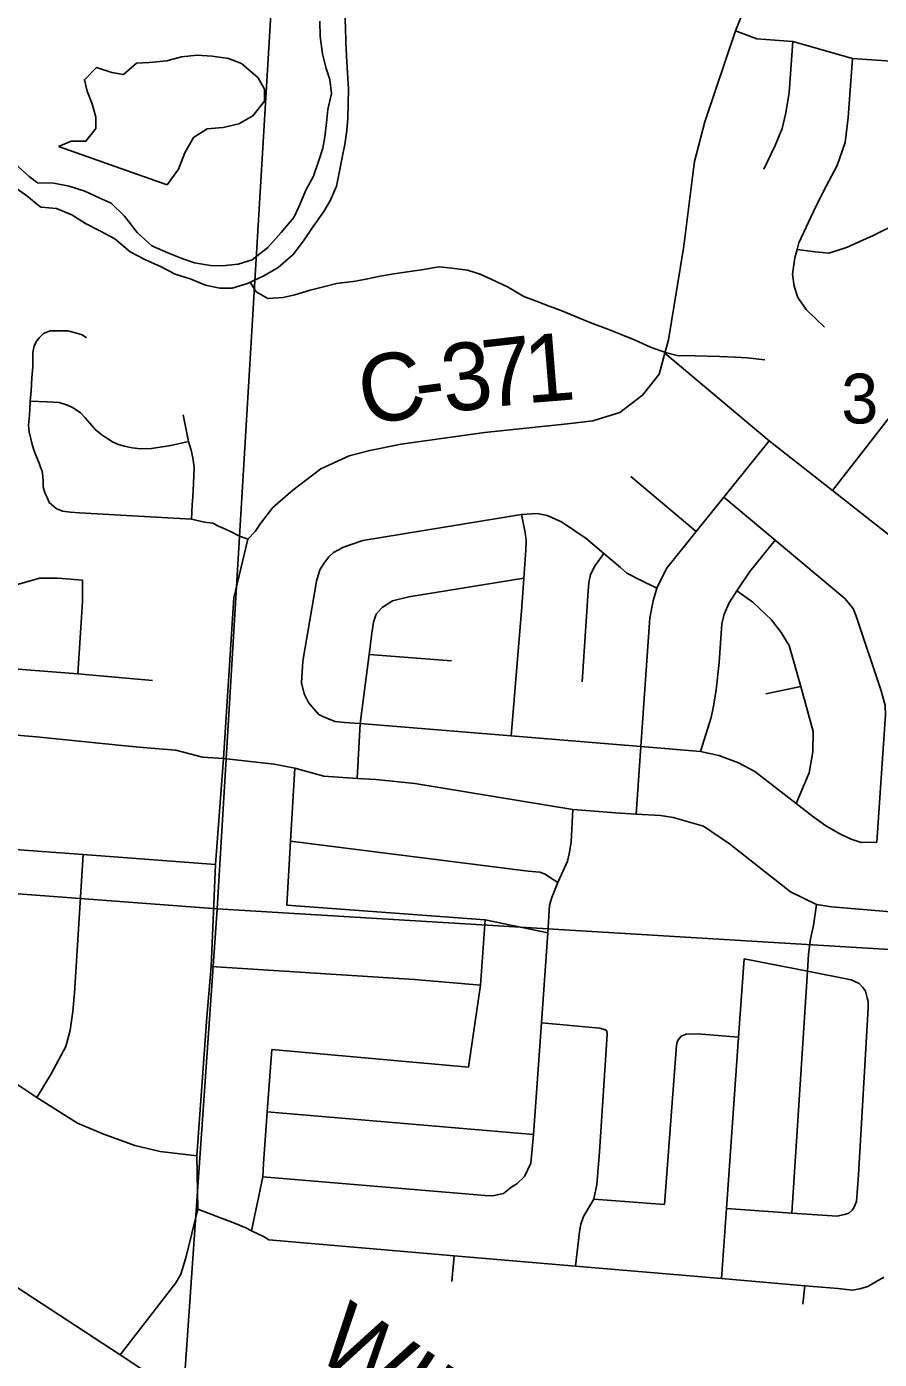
# Model space of a CAD drawing. Extents: x 114843 to 284848, y 317643 to 566895.
# Drawn here: x 241157 to 244942, y 362810 to 368726 of the extents above; entities that cross this region are included whole.
import ezdxf

# ---------------------------------------------------------------- set-up
doc = ezdxf.new("R2010")
doc.units = 0
for name, color, linetype in [('GM_X_County_Road', 7, 'Continuous'), ('GM_X_County_Road_Text', 7, 'Continuous'), ('GM_X_Major_River', 7, 'Continuous'), ('GM_X_Minor_Lake', 7, 'Continuous'), ('GM_X_Minor_River', 7, 'Continuous'), ('GM_X_Section', 7, 'Continuous'), ('GM_X_Section_Text', 7, 'Continuous'), ('GM_X_Township_Road', 7, 'Continuous')]:
    doc.layers.add(name, color=color, linetype=linetype)

msp = doc.modelspace()

# ---------------------------------------------------------------- linework, layer by layer
at = {"layer": 'GM_X_County_Road'}
for points in [[(244303.7, 368706.7), (244415.5, 368989.2), (244466.7, 369139.6), (244499.8, 369246.8), (244506, 369399.1), (244506.1, 369485.3)], [(244113.1, 368059.3), (244121.5, 368127.3), (244166.9, 368303), (244303.7, 368706.7)], [(241572.2, 362830.1), (241818.6, 363148.7), (241841.3, 363188.4), (241862.7, 363260.2), (241917.1, 363477.1), (241912.7, 363712.7), (241956.4, 364328.7), (241976.2, 364553.7), (241994.4, 365006.2), (242031.1, 365477.6), (242075.6, 366189.8), (242139.1, 366450.1), (242171, 366485.2), (242194.9, 366520.1), (242249.4, 366590.6), (242338.3, 366668.4), (242462.4, 366762.2), (242587.8, 366820.2), (242680.3, 366844.8), (242818.7, 366872.6), (243189.2, 366923.9), (243557.6, 366962.1), (243670.6, 366975.3), (243790.5, 367013.4), (243890.4, 367090.1), (243963.8, 367183.8), (243989.9, 367276.1), (244006.6, 367335.4), (244071.9, 367742), (244079.1, 367787.2), (244113.1, 368059.3)], [(238827.1, 364458.8), (238861, 364445.5), (239226.1, 364314.3), (239422.2, 364216.6), (239895.4, 363925.6), (240672.7, 363417.3), (241572.2, 362830.1)], [(241572.2, 362830.1), (242331.4, 362325.3), (242712.4, 362075.9), (242924.9, 361932.7), (243219.4, 361738.1), (243522.1, 361540.9), (244212.9, 361085.9)]]:
    msp.add_lwpolyline(points, dxfattribs=at)
at = {"layer": 'GM_X_Major_River'}
for points in [[(242457.6, 368750.8), (242460, 368682.7), (242470.4, 368604.6), (242486.7, 368540.6), (242503, 368490.6), (242509.3, 368428.6), (242493.7, 368358.4), (242488, 368298.2), (242480.4, 368236.1)], [(242569.3, 368785.5), (242571.6, 368721.4), (242574, 368659.3), (242576.3, 368595.2)], [(242576.3, 368595.2), (242580.7, 368521.1), (242585.1, 368449.1), (242583.5, 368382.9), (242581.8, 368318.8), (242578.1, 368264.7), (242568.4, 368202.6), (242558.7, 368152.4), (242545.1, 368084.2), (242531.5, 368018), (242505.8, 367955.8), (242476.2, 367905.5), (242428.6, 367839.2), (242385, 367774.8), (242339.4, 367714.4), (242273.8, 367656), (242210, 367619.5), (242136.3, 367585.1), (242068.5, 367564.6), (242014.6, 367564.3), (241950.6, 367578), (241882.5, 367605.6), (241816.5, 367627.3), (241750.4, 367660.9), (241684.3, 367690.6), (241616.2, 367726.3), (241548, 367784), (241483.9, 367817.7), (241417.8, 367851.3), (241357.7, 367891.1), (241289.6, 367918.7), (241221.7, 367924.3)], [(242480.4, 368236.1), (242470.7, 368186), (242453, 368131.8), (242429.4, 368061.5), (242395.8, 367999.2), (242366.2, 367928.9), (242342.5, 367878.7), (242286.9, 367812.3), (242227.3, 367745.8), (242157.7, 367691.3), (242095.9, 367671), (242024, 367664.5), (241972.1, 367666.2), (241902.1, 367677.9), (241850.1, 367695.6), (241784, 367721.2), (241712, 367752.9), (241647.7, 367812.6), (241591.4, 367884.4), (241531.2, 367942.1), (241479.1, 367965.9), (241415, 367995.6), (241345, 368017.2), (241277, 368030.8), (241205.1, 368032.4)], [(241205.1, 368032.4), (241167.4, 368060.7), (241109.1, 368114.3)], [(241221.7, 367924.3), (241215.4, 367927.7), (241158, 367974.5), (241089.7, 368024)]]:
    msp.add_lwpolyline(points, dxfattribs=at)
at = {"layer": 'GM_X_Minor_Lake'}
for points in [[(241781.1, 368023.4), (241830.9, 368093.6), (241858.8, 368165.8), (241896.7, 368233.9), (241958.5, 368272.1), (242028.4, 368278.2), (242098.3, 368294.3), (242160.1, 368330.4), (242212, 368394.6), (242211.9, 368448.7), (242183.9, 368498.7), (242110, 368562.8), (242052, 368584.8), (241980.1, 368594.7), (241914.2, 368598.6), (241844.4, 368592.5), (241778.5, 368574.4), (241700.6, 368566.3), (241644.7, 368564.3), (241586.9, 368514.1), (241534.9, 368522), (241467, 368544), (241413.2, 368489.8), (241425.2, 368439.8), (241447.2, 368383.7), (241463.3, 368323.6), (241463.3, 368273.5), (241419.5, 368217.3), (241353.6, 368217.3), (241297.7, 368193.2)], [(241297.7, 368193.2), (241781.1, 368023.4)]]:
    msp.add_lwpolyline(points, dxfattribs=at)
at = {"layer": 'GM_X_Minor_River'}
msp.add_lwpolyline([(242149, 367591), (242174.9, 367549), (242226.9, 367519), (242294.8, 367523.1), (242346.7, 367535.1), (242414.5, 367555.3), (242474.4, 367571.4), (242532.3, 367585.4), (242616.2, 367595.6), (242670.1, 367605.6), (242726, 367617.7), (242785.9, 367627.8), (242847.7, 367637.9), (242909.6, 367646), (242987.5, 367660.1), (243043.4, 367654.2), (243113.3, 367644.2), (243169.2, 367626.3), (243225.2, 367602.3), (243291.1, 367570.3), (243363, 367528.3), (243422.9, 367506.3), (243476.9, 367484.3), (243532.8, 367464.4), (243602.7, 367434.4), (243660.7, 367410.4), (243736.6, 367382.5), (243796.5, 367358.5), (243858.4, 367334.5), (243926.3, 367302.5), (243992.3, 367278.6), (244044.2, 367266.6), (244124.1, 367264.7), (244231.9, 367260.8), (244301.8, 367258.9), (244355.7, 367254.9), (244433.6, 367247)], dxfattribs=at)
at = {"layer": 'GM_X_Section'}
for points in [[(236771.2, 370244), (236961.3, 370236.5), (239636.9, 370036.2), (242304.8, 369841.8), (242001.9, 364809.8), (236465.2, 365226.6)], [(242304.8, 369841.8), (244964.1, 369640.7), (247615.2, 369437.9), (247753.2, 369434.4), (247410, 364482.3), (242001.9, 364809.8)], [(236465.2, 365226.6), (242001.9, 364809.8), (241626.2, 359407.6), (236156.1, 359827)], [(242001.9, 364809.8), (247410, 364482.3), (247032.5, 359055.9), (241626.2, 359407.6)]]:
    msp.add_lwpolyline(points, close=True, dxfattribs=at)
at = {"layer": 'GM_X_Township_Road'}
for p, q in [((243838.3, 366729.3), (244128.6, 366484.4)), ((242677.2, 365938.5), (243042.5, 365910.1)), ((244438.1, 365763.6), (244593.3, 365796)), ((242244.7, 364184.5), (243118.6, 364106.7)), ((242224.7, 363907.8), (243406.2, 363807.4)), ((243674, 363521.3), (243987.7, 363497.5)), ((243044.1, 363154.8), (243054.4, 363269.9)), ((244602.2, 363055), (244610.7, 363136.5))]:
    msp.add_line(p, q, dxfattribs=at)
for points in [[(244303.7, 368706.7), (244398.2, 368672.1), (244558.5, 368660.4), (244823.5, 368584.7), (245399.4, 368544.5)], [(244428.8, 368093.8), (244479.7, 368197.6), (244510.4, 368273.5), (244527.1, 368343.6), (244541.9, 368433.7), (244558.5, 368660.4)], [(244698.8, 367391.6), (244617.4, 367470.5), (244579.8, 367523), (244564.3, 367573.2), (244556.7, 367627.4), (244567.4, 367699.5), (244576.5, 367735.8), (244584, 367765.6), (244659.5, 367927.3), (244706.3, 368017.2), (244755.2, 368109), (244790.1, 368210.9), (244803.1, 368323.1), (244823.5, 368584.7)], [(244576.5, 367735.8), (244657.7, 367726.8), (244689.7, 367722.5), (244717.7, 367720.3), (244795.9, 367745.7), (244914.5, 367798.8), (245026, 367854.1), (245065.3, 367873.6), (245131.4, 367885.1), (245185.5, 367888.6), (245249.4, 367882.1), (245354.4, 367857.4)], [(244734.2, 366666.4), (245118.4, 367160.6), (245294.1, 367281.3), (245515.9, 367429.4), (245743.1, 367581), (245881.9, 367668), (245940.2, 367697.6), (245980.3, 367703.3), (246018.3, 367692.9), (246080.1, 367668.3), (246123.9, 367651.9), (246175.9, 367645.4), (246533.9, 367626.6), (246870.4, 367609)], [(241257, 366613.4), (241247, 366635.4), (241238, 366656.2), (241229.4, 366683.5), (241229.3, 366705.6), (241228.7, 366730), (241225.2, 366752), (241218.4, 366770.7), (241211.7, 366788.3), (241200.5, 366815.7), (241189.8, 366843), (241181.4, 366870.7), (241174.5, 366896), (241167.7, 366926.8), (241165.3, 366956.5), (241169.4, 367001.8), (241172.3, 367063.5), (241176.3, 367108.7), (241180.3, 367167.1), (241183.3, 367215.6), (241184.1, 367249.8), (241183.9, 367279.5), (241190.3, 367308.2), (241201.2, 367330.4), (241212.1, 367344.8), (241230.7, 367363.6)], [(241230.7, 367363.6), (241261.4, 367376), (241296.7, 367376.2), (241339.7, 367375.4), (241372.8, 367366.9), (241402.6, 367357.1), (241422.6, 367344.1)], [(243989.9, 367276.1), (244453.4, 366887.4), (244734.2, 366666.4), (245246, 366263.6), (245408, 366136.1), (245463.9, 366117.6), (245687.8, 366102.2), (247169.9, 366000.4), (247270, 365995.6), (247320.1, 366003.1), (247408.4, 366028.4), (247458.5, 366044), (247510.9, 366077.7), (247575.3, 366127.2), (247611.6, 366155), (247659.9, 366180.6), (247716.2, 366216.3), (247809, 366299.6)], [(241172.3, 367063.5), (241247.2, 367060.7), (241301.2, 367056.7), (241337.7, 367044.8), (241363.1, 367034), (241395.2, 367011.1), (241416.3, 366989.2), (241437.4, 366965.1), (241461.9, 366936.6), (241490.7, 366913.7), (241517.3, 366896.3), (241537.2, 366883.2), (241560.4, 366872.4), (241589.1, 366863.7), (241624.4, 366856.3), (241664.1, 366852.2), (241711.5, 366853.6), (241796.3, 366866.3), (241874.4, 366884.5)], [(241887.9, 366539.7), (241890.7, 366603.7), (241893.8, 366638.9), (241895.8, 366667.6), (241896.7, 366698.5), (241899.5, 366770.1), (241894.7, 366811.9), (241886.8, 366845), (241874.4, 366884.5), (241851.5, 367002.3)], [(243863, 365230), (243883.6, 365530.5), (243922.8, 366100.9), (243937.5, 366177), (243954.8, 366233.1), (243996.8, 366320.9), (244128.6, 366484.4), (244251.9, 366637.4), (244453.4, 366887.4)], [(244930.6, 365105.5), (244953.3, 365434), (244969.6, 365670.7), (244968, 365712.8), (244950.6, 365777.1), (244839.4, 366109), (244825.7, 366143.2), (244788.1, 366187.6), (244479.5, 366446.5), (244251.9, 366637.4)], [(242139.1, 366450.1), (242098.9, 366465.9), (242066.7, 366481.7), (242039.8, 366494.9), (242007.6, 366508.1), (241983.4, 366521.3), (241945.9, 366526.4), (241887.9, 366539.7), (241391.4, 366567.9), (241351.3, 366570.3), (241316.4, 366575.3), (241287, 366587.1), (241257, 366613.4)], [(242498.3, 366372), (242518.5, 366391.9), (242562.7, 366415.6), (242649, 366444.9), (243353.9, 366560.6), (243422.6, 366564.5), (243466.6, 366556.1), (243530.4, 366527.4), (243639.8, 366454.3), (243718.8, 366387.3), (243792.7, 366324.6), (243820.5, 366300.4), (243878.3, 366269.8), (243954.8, 366233.1)], [(243307.8, 365577.3), (243354.9, 366150), (243364.1, 366278.1), (243373.1, 366402.5), (243373.5, 366444.6), (243369.8, 366480.7), (243353.9, 366560.6)], [(244147.8, 365508.2), (244195.1, 365659.4), (244205.5, 365709.4), (244218.2, 365781.5), (244231.3, 365903.7), (244242.8, 366074.1), (244253.2, 366118.1), (244275.6, 366168), (244309.9, 366221.5), (244366.9, 366307.6), (244479.5, 366446.5)], [(243622.1, 365816.8), (243649.7, 366221.6), (243652, 366257.7), (243660.3, 366293.7), (243680.7, 366333.6), (243718.8, 366387.3)], [(242420.4, 365709), (242408.5, 365725.1), (242388.9, 365763.4), (242377.3, 365813.6), (242382.1, 365909.8), (242443.3, 366264.2), (242457.8, 366314.2), (242476, 366342.1), (242498.3, 366372)], [(239983, 365994.3), (240033.4, 365980.6), (240204.7, 365943.6), (240291.2, 365936.2), (240373.8, 365924.7), (240601.3, 365910.3), (240714.8, 365902.4), (240753.4, 365902.6), (240783.2, 365915.1), (240806.9, 365944.6), (240824, 366004.4), (240845.6, 366069), (240863.3, 366100.6), (240909.5, 366141.9), (241019.7, 366201), (241115.3, 366250), (241214.2, 366277.5), (241294.5, 366278.1), (241404.3, 366268.1)], [(241383.2, 365853.1), (241405, 366171.8), (241404.3, 366268.1)], [(242734.5, 366147.4), (242780.8, 366177), (242852.9, 366194.5), (243364.1, 366278.1)], [(244572.3, 365277), (244631.1, 365413), (244646, 365507.1), (244648.8, 365597.3), (244593.3, 365796), (244542.1, 365979.2), (244506.6, 366035.7), (244463.1, 366092.2), (244379.7, 366171.1), (244309.9, 366221.5)], [(242623.3, 365388.2), (242637.8, 365631.8), (242677.2, 365938.5), (242689.4, 366033.5), (242695.8, 366081.5), (242708.2, 366117.5), (242734.5, 366147.4)], [(241099.3, 365875.1), (241383.2, 365853.1), (241715.4, 365823.3)], [(242420.4, 365709), (242454.1, 365672.6), (242478, 365660.3), (242525.8, 365641.8), (242567.8, 365637.5), (242637.8, 365631.8), (243307.8, 365577.3), (243883.6, 365530.5), (244147.8, 365508.2), (244229.6, 365490.6), (244317.3, 365457.8), (244389, 365419.1), (244572.3, 365277), (244645.4, 365220.3), (244705.1, 365177.7), (244768.8, 365141.1), (244816.7, 365118.6), (244860.6, 365104.2), (244930.6, 365105.5)], [(241077.3, 365583.1), (241200.5, 365573.3), (241594.3, 365533.4), (241706.9, 365523.4), (241819.3, 365513.6), (241937.4, 365482.3), (242031.1, 365477.6), (242256.1, 365452.5), (242347.3, 365434.4), (242476, 365397.9), (242623.3, 365388.2), (242706.4, 365383.5), (242880.5, 365366), (243580.9, 365250.3), (243791, 365233.8), (243863, 365230), (243971.1, 365224.2), (244027, 365215.7), (244160.8, 365176.4), (244276.4, 365098.6), (244547.6, 364884.7), (244663.4, 364828.7), (244729.9, 364818.5), (245187.3, 364780.4)], [(242311.5, 364826.5), (242328.2, 365110.3), (242347.3, 365434.4)], [(243332.2, 363589.5), (243366.4, 363621.3), (243395, 363681.2), (243406.2, 363807.4), (243441.6, 364304.3), (243470, 364702.8), (243477.2, 364825.5), (243487.5, 364859.5), (243514.9, 364926.3), (243557, 365021.3), (243565.3, 365053.3), (243573.7, 365105.3), (243580.9, 365250.3)], [(239851.6, 364806), (239926.1, 365007), (239956.6, 365090.5), (240007, 365147.1), (240082, 365153), (240617.7, 365108.7), (241407.8, 365050.1), (241994.4, 365006.2)], [(242328.2, 365110.3), (243382.5, 364976.7), (243434.5, 364972.2), (243458.4, 364964), (243478.3, 364949.8), (243514.9, 364926.3)], [(241201.4, 363972.5), (241264.9, 364077.4), (241330.9, 364198.3), (241349.2, 364270.7), (241361.9, 364353.8), (241369.4, 364436.8), (241407.8, 365050.1)], [(241912.7, 363712.7), (241749.2, 363732.9), (241636.6, 363758.9), (241494.4, 363811.4), (241381.6, 363858.7), (241201.4, 363972.5), (241085.7, 364049.3), (240504.8, 364430.6), (240219.6, 364624), (240085.2, 364700.6), (239991.2, 364750.8), (239913.3, 364779.7), (239851.6, 364806), (239682.5, 364861), (239535.1, 364892.1), (239422.5, 364907.3), (239264.5, 364916.9)], [(242311.5, 364826.5), (243192.7, 364760.6), (243470, 364702.8)], [(244553.7, 363459.2), (244623.1, 364532.6), (244628, 364608.9), (244636.6, 364677), (244649.1, 364735), (244663.4, 364828.7)], [(243118.6, 364106.7), (243170.7, 364471.3), (243192.7, 364760.6)], [(241976.2, 364553.7), (242878.7, 364496), (243170.7, 364471.3)], [(244240.8, 363168.3), (244262.9, 363479.3), (244317, 364240.3), (244341.6, 364587.3)], [(244341.6, 364587.3), (244623.1, 364532.6), (244817.1, 364494.9), (244853, 364478.6), (244868.9, 364460.4)], [(244822, 363472.2), (244828.1, 363482.2), (244840.4, 363510.2), (244849.4, 363628.4), (244892, 364368), (244892.3, 364398), (244888.5, 364414.1), (244880.7, 364444.2), (244868.9, 364460.4)], [(243593.2, 363223.7), (243610.4, 363376.5), (243616.7, 363410.5), (243629, 363444.5), (243674, 363521.3), (243688.4, 363586.4), (243699.6, 363730.6), (243734.3, 364251.7), (243732.4, 364267.8), (243724.4, 364271.8), (243700.5, 364280.1), (243441.6, 364304.3)], [(243987.7, 363497.5), (244042, 364204.9), (244044.2, 364218.9), (244050.3, 364228.9), (244062.4, 364244.9), (244084.5, 364252.7), (244134.5, 364254.2), (244317, 364240.3)], [(242155.3, 363380.6), (242205.3, 363619.4), (242208.2, 363679.5), (242224.7, 363907.8), (242244.7, 364184.5)], [(242205.3, 363619.4), (243191.6, 363536.6), (243225.6, 363536.2), (243273.7, 363545.9), (243310, 363575.6), (243332.2, 363589.5)], [(241917.1, 363477.1), (242079.8, 363413.9), (242129.6, 363393.4), (242155.3, 363380.6), (242207.3, 363354.6), (242231.2, 363340.4), (243054.4, 363269.9), (243593.2, 363223.7), (244240.8, 363168.3), (244610.7, 363136.5), (244758.9, 363123.9), (244820.9, 363117.3), (244855, 363123), (244891.1, 363132.7), (244961.5, 363174.2)], [(244262.9, 363479.3), (244553.7, 363459.2), (244731.8, 363446.9), (244753.8, 363444.7), (244787.9, 363452.5), (244805.9, 363458.3), (244822, 363472.2)]]:
    msp.add_lwpolyline(points, dxfattribs=at)

# ---------------------------------------------------------------- texts
at = {"layer": 'GM_X_County_Road_Text'}
for s, height, rotation, p in [('3', 300, 6.66042, (243015.1, 367012)), ('7', 300, 6.5347, (243197.1, 367033.2)), ('1', 300, 4.60619, (243376.6, 367053.9)), ('C', 300, 10.60407, (242659, 366952.1)), ('-', 300, 7.3765, (242895, 366996.4)), ('WINCHESTER', 300.02, 326.57755, (242426, 362826.6))]:
    msp.add_text(s, height=height, rotation=rotation, dxfattribs=at).set_placement(p)
at = {"layer": 'GM_X_Section_Text'}
msp.add_text('3', height=221, rotation=0.41447, dxfattribs=at).set_placement((244773.5, 366963.7))

doc.saveas('drawing.dxf')
